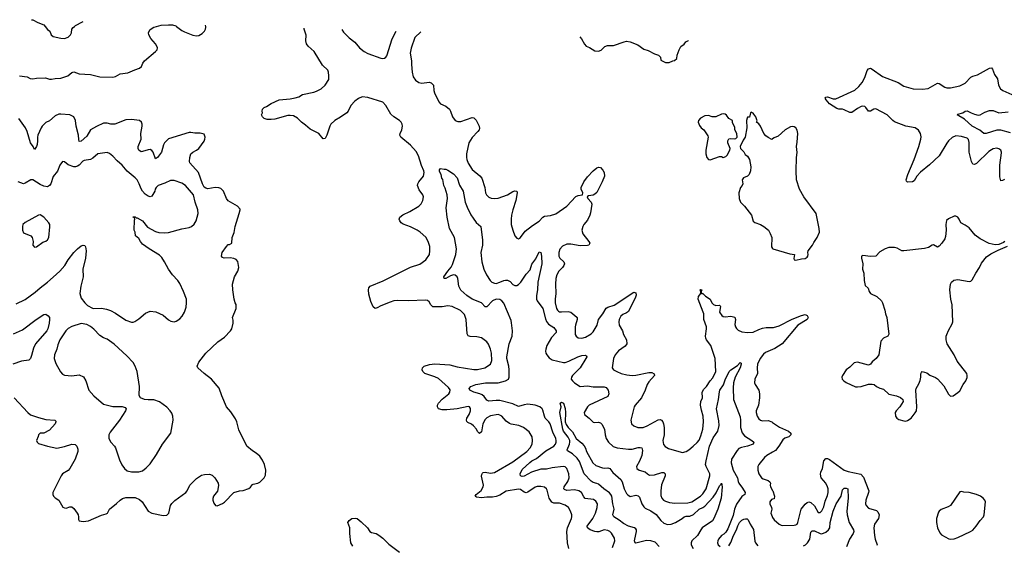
# Model space of a CAD drawing. Header units: inches. Extents: x 1839270 to 1929235, y 762242 to 910350.
# Tile 285 of 362: x 1851909 to 1862489, y 904423 to 910073. Entities that reach past the tile are written whole.
import ezdxf

# ---------------------------------------------------------------- set-up
doc = ezdxf.new("R2010")
doc.units = ezdxf.units.IN
doc.header["$MEASUREMENT"] = 0
for name, color, linetype in [('B8950', 7, 'Continuous'), ('B8951', 7, 'Continuous'), ('B8960', 7, 'Continuous')]:
    doc.layers.add(name, color=color, linetype=linetype)

msp = doc.modelspace()

# ---------------------------------------------------------------- linework, layer by layer
at = {"layer": 'B8950', "color": 5}
for points, elevation in [([(1851907, 909470), (1851990, 909458), (1852022, 909442), (1852050, 909437), (1852090, 909444), (1852187, 909447), (1852230, 909434), (1852250, 909432), (1852290, 909442), (1852350, 909444), (1852426, 909470), (1852470, 909504), (1852490, 909512), (1852550, 909492), (1852670, 909482), (1852770, 909459), (1852910, 909454), (1852938, 909462), (1852990, 909492), (1853070, 909503), (1853145, 909535), (1853198, 909550), (1853219, 909570), (1853234, 909606), (1853250, 909631), (1853369, 909730), (1853386, 909750), (1853389, 909770), (1853384, 909790), (1853370, 909813), (1853319, 909870), (1853296, 909910), (1853293, 909930), (1853297, 909943), (1853313, 909967), (1853350, 909991), (1853381, 910000)], 720), ([(1852184, 910000), (1852210, 909966), (1852232, 909950), (1852247, 909910), (1852270, 909891), (1852350, 909873), (1852390, 909870), (1852430, 909885), (1852456, 909910), (1852467, 909930), (1852469, 909970), (1852484, 909990), (1852497, 910000)], 740), ([(1853594, 910000), (1853650, 909956), (1853681, 909941), (1853770, 909908), (1853810, 909899), (1853836, 909904), (1853870, 909924), (1853896, 909950), (1853906, 909970), (1853909, 909990), (1853908, 910000)], 720), ([(1857810, 904390), (1857797, 904450), (1857789, 904570), (1857797, 904610), (1857839, 904710), (1857843, 904730), (1857843, 904750), (1857828, 904790), (1857806, 904830), (1857770, 904856), (1857710, 904877), (1857650, 904875), (1857626, 904886), (1857599, 904930), (1857577, 905017), (1857570, 905031), (1857550, 905047), (1857510, 905057), (1857470, 905055), (1857450, 905049), (1857370, 904995), (1857350, 904987), (1857330, 904995), (1857290, 905024), (1857270, 905025), (1857136, 905004), (1857070, 904963), (1857030, 904947), (1856990, 904939), (1856930, 904941), (1856870, 904935), (1856819, 904939), (1856806, 904946), (1856804, 904950), (1856816, 904970), (1856867, 905013), (1856891, 905050), (1856893, 905070), (1856873, 905167), (1856875, 905185), (1856882, 905198), (1856890, 905207), (1856910, 905209), (1856970, 905198), (1857010, 905204), (1857210, 905320), (1857357, 905430), (1857394, 905470), (1857415, 905510), (1857420, 905550), (1857416, 905590), (1857383, 905643), (1857323, 905690), (1857273, 905710), (1857190, 905724), (1857171, 905731), (1857136, 905756), (1857091, 905811), (1857070, 905823), (1857050, 905828), (1856970, 905815), (1856930, 905792), (1856910, 905774), (1856885, 905730), (1856870, 905644), (1856850, 905625), (1856830, 905645), (1856818, 905670), (1856787, 905707), (1856765, 905725), (1856724, 905744), (1856714, 905754), (1856710, 905770), (1856714, 905790), (1856738, 905830), (1856752, 905870), (1856752, 905892), (1856743, 905910), (1856730, 905915), (1856610, 905890), (1856498, 905878), (1856450, 905878), (1856411, 905891), (1856398, 905910), (1856400, 905930), (1856411, 905950), (1856450, 905994), (1856520, 906050), (1856533, 906070), (1856534, 906094), (1856518, 906118), (1856410, 906216), (1856370, 906235), (1856263, 906270), (1856241, 906290), (1856233, 906310), (1856237, 906330), (1856257, 906350), (1856314, 906366), (1856370, 906374), (1856530, 906363), (1856610, 906342), (1856790, 906312), (1856830, 906313), (1856909, 906330), (1856969, 906370), (1856984, 906410), (1856978, 906490), (1856970, 906530), (1856945, 906585), (1856929, 906610), (1856870, 906652), (1856823, 906663), (1856750, 906666), (1856730, 906675), (1856717, 906697), (1856706, 906850), (1856690, 906903), (1856647, 906947), (1856555, 906990), (1856510, 906996), (1856450, 906987), (1856350, 906988), (1856327, 907007), (1856310, 907039), (1856290, 907055), (1856270, 907059), (1856088, 907052), (1855970, 907056), (1855930, 907050), (1855890, 907037), (1855790, 906998), (1855750, 906974), (1855730, 906970), (1855708, 906988), (1855682, 907042), (1855661, 907121), (1855657, 907170), (1855661, 907190), (1855676, 907210), (1855815, 907265), (1856110, 907414), (1856210, 907446), (1856272, 907490), (1856312, 907550), (1856318, 907590), (1856315, 907635), (1856299, 907690), (1856274, 907734), (1856214, 907790), (1856181, 907810), (1856110, 907848), (1856030, 907875), (1856008, 907890), (1855993, 907910), (1855987, 907930), (1855994, 907950), (1856025, 907975), (1856103, 908010), (1856200, 908070), (1856225, 908095), (1856242, 908130), (1856248, 908170), (1856242, 908190), (1856203, 908243), (1856183, 908290), (1856186, 908310), (1856199, 908330), (1856247, 908390), (1856256, 908430), (1856252, 908450), (1856227, 908507), (1856194, 908610), (1856170, 908655), (1856110, 908725), (1856004, 908810), (1855995, 908830), (1855998, 908850), (1856015, 908890), (1856021, 908930), (1856019, 908950), (1856009, 908970), (1855990, 908990), (1855928, 909028), (1855897, 909057), (1855845, 909150), (1855810, 909185), (1855650, 909236), (1855590, 909242), (1855550, 909226), (1855510, 909198), (1855469, 909150), (1855438, 909090), (1855423, 909070), (1855356, 909024), (1855296, 908990), (1855253, 908950), (1855242, 908930), (1855210, 908833), (1855190, 908794), (1855170, 908792), (1855124, 908850), (1855030, 908895), (1854980, 908940), (1854938, 908970), (1854894, 909014), (1854850, 909038), (1854816, 909044), (1854790, 909042), (1854650, 909004), (1854610, 908999), (1854570, 908999), (1854535, 909010), (1854518, 909030), (1854509, 909050), (1854518, 909070), (1854515, 909090), (1854519, 909110), (1854535, 909130), (1854560, 909140), (1854610, 909173), (1854698, 909210), (1854817, 909223), (1854870, 909233), (1854910, 909245), (1854950, 909270), (1855070, 909293), (1855097, 909303), (1855150, 909330), (1855191, 909369), (1855230, 909430), (1855232, 909468), (1855226, 909510), (1855219, 909530), (1855163, 909583), (1855072, 909732), (1855010, 909789), (1854990, 909815), (1854984, 909844), (1854986, 909906), (1854966, 909970), (1854965, 909980)], 680), ([(1855370, 909968), (1855390, 909939), (1855450, 909879), (1855510, 909830), (1855559, 909770), (1855610, 909730), (1855650, 909710), (1855790, 909658), (1855810, 909655), (1855830, 909659), (1855844, 909670), (1855854, 909686), (1855910, 909866), (1855954, 909949)], 680), ([(1856218, 909941), (1856157, 909883), (1856115, 909765), (1856106, 909714), (1856120, 909630), (1856118, 909590), (1856127, 909510), (1856139, 909459), (1856162, 909422), (1856198, 909398), (1856230, 909389), (1856310, 909402), (1856330, 909395), (1856350, 909377), (1856355, 909370), (1856360, 909310), (1856367, 909287), (1856414, 909190), (1856430, 909169), (1856490, 909142), (1856527, 909110), (1856539, 909090), (1856560, 909030), (1856590, 908990), (1856618, 908978), (1856650, 908978), (1856770, 909021), (1856790, 909018), (1856814, 908994), (1856847, 908930), (1856850, 908902), (1856847, 908890), (1856832, 908870), (1856770, 908807), (1856736, 908750), (1856711, 908630), (1856709, 908590), (1856713, 908570), (1856730, 908530), (1856770, 908463), (1856855, 908395), (1856875, 908370), (1856907, 908270), (1856913, 908210), (1856925, 908190), (1856950, 908166), (1856976, 908156), (1857010, 908150), (1857050, 908156), (1857151, 908189), (1857210, 908225), (1857230, 908232), (1857251, 908230), (1857255, 908210), (1857241, 908130), (1857210, 908030), (1857195, 907970), (1857190, 907930), (1857191, 907871), (1857207, 907810), (1857231, 907750), (1857250, 907725), (1857270, 907718), (1857290, 907731), (1857341, 907799), (1857418, 907862), (1857490, 907906), (1857530, 907951), (1857550, 907962), (1857613, 907967), (1857670, 907986), (1857790, 908069), (1857886, 908174), (1857910, 908183), (1857958, 908190), (1857960, 908210), (1857944, 908250), (1857941, 908270), (1857970, 908329), (1858010, 908384), (1858070, 908449), (1858110, 908480), (1858130, 908487), (1858150, 908483), (1858176, 908456), (1858190, 908430), (1858193, 908390), (1858168, 908330), (1858110, 908216), (1858090, 908196), (1858070, 908187), (1858022, 908178), (1858006, 908170), (1858015, 908150), (1858051, 908111), (1858056, 908090), (1858044, 907996), (1858036, 907970), (1858010, 907918), (1857970, 907870), (1857960, 907850), (1857950, 907810), (1857960, 907770), (1858026, 907690), (1858036, 907670), (1858030, 907657), (1858024, 907650), (1858010, 907645), (1857930, 907641), (1857830, 907660), (1857790, 907660), (1857741, 907639), (1857713, 907607), (1857703, 907570), (1857703, 907530), (1857713, 907510), (1857757, 907470), (1857764, 907450), (1857757, 907430), (1857741, 907410), (1857702, 907370), (1857681, 907330), (1857672, 907292), (1857666, 907230), (1857671, 907130), (1857663, 907070), (1857664, 907030), (1857676, 906970), (1857689, 906949), (1857700, 906940), (1857710, 906934), (1857730, 906932), (1857803, 906937), (1857830, 906930), (1857896, 906876), (1857901, 906870), (1857901, 906850), (1857880, 906790), (1857878, 906770), (1857879, 906690), (1857890, 906670), (1857910, 906653), (1857950, 906649), (1857990, 906659), (1858050, 906697), (1858070, 906716), (1858115, 906790), (1858130, 906850), (1858177, 906910), (1858210, 906971), (1858230, 906984), (1858296, 907004), (1858510, 907145), (1858530, 907136), (1858533, 907113), (1858525, 907090), (1858450, 906938), (1858430, 906921), (1858390, 906905), (1858370, 906885), (1858351, 906849), (1858346, 906826), (1858350, 906790), (1858387, 906730), (1858397, 906690), (1858431, 906631), (1858432, 906590), (1858417, 906563), (1858345, 906515), (1858307, 906470), (1858290, 906430), (1858275, 906330), (1858291, 906310), (1858327, 906290), (1858371, 906270), (1858434, 906254), (1858490, 906249), (1858530, 906251), (1858670, 906282), (1858701, 906281), (1858728, 906268), (1858729, 906250), (1858670, 906182), (1858651, 906150), (1858631, 906090), (1858590, 906010), (1858521, 905930), (1858511, 905910), (1858476, 905770), (1858485, 905730), (1858508, 905708), (1858550, 905689), (1858610, 905690), (1858650, 905706), (1858770, 905772), (1858790, 905775), (1858807, 905767), (1858819, 905750), (1858827, 905730), (1858833, 905690), (1858834, 905610), (1858819, 905550), (1858826, 905506), (1858844, 905484), (1858882, 905462), (1858992, 905430), (1859030, 905422), (1859070, 905431), (1859101, 905450), (1859147, 905490), (1859190, 905528), (1859210, 905553), (1859230, 905601), (1859250, 905670), (1859256, 905750), (1859254, 905810), (1859235, 905875), (1859224, 905930), (1859230, 905970), (1859246, 906010), (1859244, 906070), (1859259, 906101), (1859290, 906130), (1859330, 906190), (1859358, 906222), (1859391, 906291), (1859382, 906430), (1859334, 906570), (1859289, 906630), (1859281, 906650), (1859277, 906670), (1859290, 906750), (1859288, 906770), (1859261, 906850), (1859259, 906910), (1859254, 906930), (1859199, 907070), (1859204, 907096), (1859229, 907130), (1859229, 907149), (1859222, 907170), (1859226, 907174), (1859238, 907170), (1859232, 907150), (1859234, 907130), (1859250, 907128), (1859280, 907100), (1859330, 907070), (1859348, 907028), (1859364, 907010), (1859390, 907000), (1859430, 907003), (1859437, 906997), (1859439, 906990), (1859430, 906930), (1859453, 906893), (1859470, 906882), (1859490, 906878), (1859550, 906886), (1859595, 906875), (1859601, 906850), (1859595, 906795), (1859600, 906770), (1859610, 906753), (1859630, 906736), (1859670, 906718), (1859730, 906710), (1859790, 906714), (1859850, 906744), (1859890, 906758), (1859930, 906766), (1860000, 906764)], 680), ([(1857927, 909887), (1857947, 909867), (1857979, 909810), (1857996, 909790), (1858033, 909773), (1858090, 909737), (1858130, 909734), (1858156, 909744), (1858197, 909783), (1858224, 909796), (1858290, 909795), (1858404, 909836), (1858430, 909841), (1858470, 909835), (1858550, 909801), (1858617, 909757), (1858661, 909741), (1858730, 909705), (1858772, 909690), (1858794, 909670), (1858798, 909638), (1858850, 909612), (1858887, 909613), (1858928, 909632), (1858947, 909633), (1858970, 909654), (1858975, 909690), (1858995, 909750), (1859015, 909785), (1859048, 909810), (1859066, 909834), (1859094, 909850), (1859094, 909850)], 720), ([(1851850, 906008), (1851998, 905850), (1852027, 905827), (1852110, 905797), (1852190, 905774), (1852287, 905767), (1852297, 905757), (1852299, 905750), (1852291, 905729), (1852230, 905662), (1852170, 905630), (1852130, 905627), (1852111, 905610), (1852108, 905592), (1852091, 905550), (1852096, 905530), (1852110, 905516), (1852209, 905489), (1852310, 905469), (1852390, 905485), (1852470, 905512), (1852506, 905506), (1852525, 905490), (1852535, 905455), (1852534, 905430), (1852507, 905350), (1852449, 905250), (1852432, 905228), (1852370, 905190), (1852354, 905170), (1852265, 904990), (1852264, 904970), (1852273, 904950), (1852290, 904933), (1852330, 904908), (1852374, 904834), (1852390, 904825), (1852410, 904823), (1852450, 904836), (1852470, 904835), (1852490, 904819), (1852526, 904770), (1852536, 904750), (1852542, 904730), (1852541, 904701), (1852548, 904688), (1852590, 904678), (1852650, 904685), (1852790, 904748), (1852838, 904762), (1852852, 904770), (1852873, 904810), (1852950, 904872), (1852990, 904910), (1853014, 904926), (1853050, 904936), (1853150, 904936), (1853197, 904917), (1853227, 904890), (1853290, 904791), (1853330, 904767), (1853450, 904744), (1853490, 904747), (1853513, 904770), (1853529, 904850), (1853546, 904874), (1853576, 904904), (1853693, 904990), (1853709, 905010), (1853739, 905070), (1853810, 905143), (1853862, 905178), (1853895, 905185), (1853950, 905187), (1853977, 905177), (1854007, 905150), (1854043, 905090), (1854046, 905066), (1854034, 905006), (1853991, 904950), (1853985, 904925), (1853985, 904910), (1853997, 904877), (1854012, 904852), (1854030, 904846), (1854090, 904871), (1854110, 904886), (1854209, 904991), (1854270, 905007), (1854310, 905011), (1854370, 905033), (1854390, 905047), (1854410, 905076), (1854419, 905081), (1854470, 905092), (1854490, 905102), (1854537, 905150), (1854550, 905178), (1854553, 905230), (1854541, 905290), (1854520, 905340), (1854490, 905381), (1854450, 905413), (1854410, 905437), (1854349, 905490), (1854264, 905664), (1854242, 905750), (1854230, 905781), (1854178, 905858), (1854131, 905911), (1854081, 906030), (1854053, 906113), (1853970, 906209), (1853890, 906269), (1853822, 906330), (1853815, 906350), (1853834, 906390), (1853909, 906490), (1854039, 906610), (1854110, 906661), (1854175, 906730), (1854189, 906751), (1854204, 906810), (1854203, 906843), (1854195, 906870), (1854234, 906970), (1854235, 906990), (1854234, 907010), (1854224, 907030), (1854214, 907070), (1854199, 907170), (1854197, 907230), (1854216, 907310), (1854252, 907368), (1854264, 907410), (1854252, 907472), (1854236, 907496), (1854210, 907506), (1854172, 907512), (1854106, 907510), (1854090, 907515), (1854079, 907530), (1854086, 907570), (1854130, 907636), (1854150, 907655), (1854163, 907657), (1854188, 907672), (1854193, 907730), (1854215, 907785), (1854226, 907850), (1854269, 907989), (1854279, 908030), (1854277, 908037), (1854249, 908070), (1854150, 908124), (1854130, 908150), (1854098, 908230), (1854070, 908257), (1854050, 908266), (1854010, 908270), (1853930, 908256), (1853910, 908261), (1853892, 908272), (1853872, 908310), (1853831, 908430), (1853736, 908536), (1853733, 908550), (1853736, 908590), (1853750, 908630), (1853770, 908650), (1853809, 908670), (1853834, 908690), (1853890, 908766), (1853899, 908790), (1853901, 908810), (1853890, 908842), (1853850, 908853), (1853790, 908852), (1853750, 908862), (1853730, 908862), (1853510, 908791), (1853466, 908750), (1853454, 908726), (1853432, 908648), (1853390, 908590), (1853370, 908578), (1853342, 908650), (1853328, 908668), (1853310, 908676), (1853290, 908675), (1853230, 908655), (1853214, 908654), (1853189, 908670), (1853182, 908690), (1853184, 908710), (1853213, 908790), (1853211, 908850), (1853227, 908930), (1853226, 908950), (1853218, 908970), (1853197, 908990), (1853110, 909001), (1853050, 908996), (1852930, 908949), (1852890, 908950), (1852850, 908960), (1852810, 908959), (1852734, 908926), (1852671, 908889), (1852630, 908822), (1852570, 908768), (1852550, 908764), (1852544, 908784), (1852542, 908830), (1852517, 908930), (1852509, 908990), (1852490, 909029), (1852450, 909050), (1852350, 909059), (1852330, 909056), (1852290, 909039), (1852230, 908986), (1852190, 908969), (1852152, 908930), (1852139, 908910), (1852106, 908830), (1852100, 908810), (1852102, 908770), (1852096, 908730), (1852090, 908709), (1852070, 908679), (1852054, 908710), (1852025, 908750), (1851991, 908870), (1851973, 908910), (1851899, 909010)], 720), ([(1860000, 908791), (1859990, 908784), (1859950, 908807), (1859926, 908826), (1859905, 908850), (1859870, 908929), (1859850, 908955), (1859828, 908970), (1859833, 908987), (1859821, 909030), (1859796, 909056), (1859790, 909068), (1859770, 909078), (1859762, 909070), (1859750, 909026), (1859730, 909026), (1859725, 909015), (1859718, 908990), (1859722, 908910), (1859703, 908810), (1859682, 908778), (1859652, 908710), (1859654, 908690), (1859690, 908651), (1859705, 908625), (1859730, 908605), (1859751, 908570), (1859765, 908490), (1859763, 908450), (1859748, 908410), (1859740, 908400), (1859730, 908390), (1859687, 908373), (1859673, 908350), (1859679, 908310), (1859671, 908290), (1859654, 908270), (1859635, 908210), (1859639, 908150), (1859656, 908110), (1859699, 908070), (1859771, 907970), (1859789, 907909), (1859810, 907892), (1859871, 907870), (1859906, 907850), (1859956, 907810), (1859975, 907775), (1859991, 907730), (1859988, 907630), (1860000, 907614)], 720), ([(1851870, 907018), (1851970, 907067), (1852077, 907143), (1852130, 907192), (1852207, 907250), (1852270, 907304), (1852340, 907370), (1852394, 907430), (1852430, 907490), (1852490, 907571), (1852530, 907611), (1852570, 907643), (1852590, 907651), (1852610, 907645), (1852617, 907630), (1852625, 907590), (1852617, 907510), (1852589, 907391), (1852590, 907310), (1852568, 907210), (1852556, 907130), (1852570, 907081), (1852608, 907028), (1852639, 906999), (1852690, 906971), (1852707, 906967), (1852790, 906971), (1852842, 906962), (1852886, 906946), (1852940, 906920), (1853050, 906843), (1853110, 906823), (1853130, 906823), (1853148, 906830), (1853190, 906859), (1853261, 906919), (1853310, 906939), (1853374, 906934), (1853450, 906896), (1853510, 906847), (1853533, 906833), (1853570, 906824), (1853590, 906831), (1853630, 906856), (1853655, 906885), (1853681, 906930), (1853697, 906983), (1853703, 907030), (1853701, 907070), (1853671, 907150), (1853630, 907238), (1853607, 907270), (1853550, 907332), (1853510, 907390), (1853466, 907470), (1853435, 907515), (1853410, 907540), (1853299, 907610), (1853230, 907661), (1853206, 907690), (1853190, 907722), (1853155, 907750), (1853149, 907789), (1853138, 907810), (1853142, 907918), (1853146, 907930), (1853142, 907942), (1853128, 907950), (1853130, 907954), (1853150, 907952), (1853162, 907942), (1853170, 907942), (1853230, 907911), (1853283, 907843), (1853370, 907796), (1853404, 907784), (1853470, 907782), (1853510, 907786), (1853650, 907826), (1853730, 907838), (1853756, 907850), (1853784, 907876), (1853806, 907910), (1853827, 907990), (1853825, 908030), (1853794, 908110), (1853778, 908190), (1853691, 908291), (1853650, 908314), (1853570, 908344), (1853530, 908346), (1853470, 908316), (1853399, 908290), (1853376, 908270), (1853366, 908250), (1853363, 908230), (1853330, 908176), (1853310, 908170), (1853290, 908176), (1853257, 908197), (1853229, 908230), (1853215, 908255), (1853194, 908310), (1853171, 908351), (1853152, 908372), (1853065, 908445), (1853010, 908510), (1852956, 908556), (1852910, 908607), (1852874, 908634), (1852850, 908644), (1852750, 908631), (1852697, 908583), (1852670, 908570), (1852601, 908559), (1852588, 908552), (1852550, 908510), (1852530, 908498), (1852510, 908492), (1852490, 908493), (1852430, 908514), (1852390, 908545), (1852370, 908549), (1852341, 908510), (1852316, 908444), (1852270, 908389), (1852243, 908310), (1852230, 908289), (1852210, 908275), (1852170, 908283), (1852130, 908302), (1852050, 908351), (1852030, 908350), (1851970, 908315), (1851950, 908309), (1851893, 908330)], 740), ([(1858279, 904401), (1858306, 904470), (1858301, 904501), (1858270, 904554), (1858250, 904572), (1858230, 904582), (1858190, 904588), (1858131, 904569), (1858110, 904568), (1858090, 904570), (1858040, 904590), (1858010, 904610), (1858006, 904630), (1858068, 904710), (1858096, 904770), (1858116, 904830), (1858117, 904870), (1858099, 904899), (1858075, 904915), (1857987, 904927), (1857970, 904944), (1857946, 904990), (1857918, 905010), (1857870, 905020), (1857790, 905014), (1857762, 905022), (1857756, 905030), (1857759, 905050), (1857799, 905110), (1857812, 905150), (1857809, 905190), (1857789, 905249), (1857770, 905265), (1857750, 905270), (1857630, 905257), (1857570, 905243), (1857510, 905240), (1857410, 905210), (1857330, 905165), (1857310, 905164), (1857291, 905171), (1857288, 905190), (1857310, 905237), (1857390, 905313), (1857411, 905330), (1857463, 905357), (1857563, 905437), (1857649, 905490), (1857665, 905510), (1857673, 905530), (1857675, 905550), (1857671, 905570), (1857639, 905639), (1857608, 905728), (1857594, 905750), (1857557, 905790), (1857547, 905810), (1857530, 905876), (1857523, 905890), (1857500, 905910), (1857450, 905931), (1857370, 905941), (1857330, 905934), (1857270, 905915), (1857210, 905944), (1857070, 905979), (1857030, 905980), (1856950, 905972), (1856930, 905984), (1856902, 906022), (1856880, 906040), (1856852, 906052), (1856789, 906070), (1856746, 906090), (1856740, 906110), (1856758, 906130), (1856810, 906152), (1856915, 906170), (1857050, 906171), (1857128, 906190), (1857163, 906210), (1857170, 906230), (1857170, 906310), (1857165, 906350), (1857142, 906430), (1857142, 906450), (1857168, 906590), (1857200, 906670), (1857203, 906730), (1857195, 906815), (1857190, 906838), (1857110, 907026), (1857090, 907051), (1857070, 907064), (1857030, 907068), (1856990, 907050), (1856930, 906986), (1856910, 906986), (1856870, 907030), (1856770, 907069), (1856713, 907110), (1856650, 907165), (1856628, 907210), (1856618, 907290), (1856610, 907310), (1856590, 907327), (1856569, 907331), (1856540, 907320), (1856490, 907290), (1856469, 907290), (1856467, 907310), (1856510, 907370), (1856547, 907413), (1856560, 907440), (1856594, 907550), (1856604, 907610), (1856581, 907730), (1856528, 907830), (1856503, 907950), (1856492, 908052), (1856506, 908150), (1856503, 908190), (1856482, 908262), (1856468, 908290), (1856456, 908356), (1856447, 908370), (1856438, 908410), (1856420, 908440), (1856420, 908460), (1856430, 908474), (1856470, 908465), (1856490, 908465), (1856510, 908456), (1856570, 908417), (1856610, 908373), (1856635, 908295), (1856675, 908230), (1856697, 908110), (1856716, 908056), (1856756, 907976), (1856781, 907941), (1856814, 907894), (1856863, 907850), (1856883, 907703), (1856882, 907650), (1856865, 907570), (1856876, 907470), (1856898, 907390), (1856925, 907330), (1856963, 907270), (1856983, 907250), (1857010, 907240), (1857030, 907239), (1857070, 907250), (1857110, 907269), (1857130, 907274), (1857150, 907273), (1857178, 907258), (1857210, 907228), (1857230, 907217), (1857250, 907217), (1857270, 907227), (1857293, 907250), (1857350, 907338), (1857395, 907385), (1857414, 907446), (1857456, 907504), (1857490, 907576), (1857510, 907571), (1857518, 907530), (1857519, 907450), (1857476, 907250), (1857475, 907170), (1857462, 907110), (1857463, 907070), (1857470, 907050), (1857530, 906970), (1857558, 906858), (1857570, 906829), (1857590, 906801), (1857650, 906763), (1857674, 906730), (1857673, 906710), (1857623, 906657), (1857575, 906570), (1857562, 906530), (1857561, 906510), (1857564, 906490), (1857573, 906470), (1857599, 906439), (1857630, 906418), (1857752, 906388), (1857771, 906389), (1857810, 906401), (1857905, 906450), (1857950, 906464), (1857988, 906468), (1857999, 906459), (1858003, 906450), (1857994, 906430), (1857930, 906330), (1857850, 906250), (1857839, 906230), (1857834, 906210), (1857848, 906190), (1857870, 906170), (1857930, 906130), (1858010, 906137), (1858073, 906127), (1858190, 906125), (1858210, 906119), (1858232, 906092), (1858240, 906050), (1858230, 906023), (1858030, 905930), (1858012, 905910), (1857976, 905850), (1857979, 905830), (1858030, 905790), (1858070, 905747), (1858090, 905742), (1858130, 905746), (1858150, 905740), (1858166, 905726), (1858192, 905670), (1858199, 905610), (1858210, 905570), (1858236, 905530), (1858285, 905485), (1858330, 905470), (1858450, 905455), (1858490, 905458), (1858554, 905474), (1858575, 905475), (1858596, 905470), (1858602, 905442), (1858595, 905390), (1858571, 905329), (1858537, 905270), (1858541, 905250), (1858566, 905230), (1858630, 905213), (1858654, 905190), (1858678, 905178), (1858730, 905182), (1858810, 905207), (1858830, 905204), (1858846, 905190), (1858846, 905170), (1858806, 905074), (1858797, 905010), (1858800, 904960), (1858810, 904931), (1858828, 904910), (1858850, 904896), (1858890, 904882), (1858950, 904877), (1859090, 904881), (1859130, 904891), (1859225, 904950), (1859250, 904977), (1859286, 905030), (1859325, 905170), (1859325, 905190), (1859284, 905270), (1859280, 905290), (1859284, 905330), (1859323, 905490), (1859362, 905578), (1859411, 905649), (1859425, 905710), (1859422, 905762), (1859396, 905890), (1859418, 905990), (1859428, 906072), (1859434, 906090), (1859472, 906148), (1859490, 906201), (1859533, 906290), (1859550, 906309), (1859623, 906357), (1859650, 906387), (1859660, 906380), (1859662, 906370), (1859650, 906330), (1859598, 906230), (1859581, 906170), (1859577, 906117), (1859580, 905990), (1859650, 905804), (1859656, 905770), (1859653, 905690), (1859672, 905632), (1859699, 905599), (1859778, 905550), (1859799, 905530), (1859790, 905510), (1859730, 905487), (1859665, 905475), (1859637, 905463), (1859618, 905442), (1859557, 905350), (1859553, 905310), (1859577, 905230), (1859624, 905150), (1859629, 905110), (1859637, 905090), (1859677, 905037), (1859706, 904990), (1859702, 904970), (1859670, 904948), (1859613, 904867), (1859590, 904810), (1859575, 904745), (1859518, 904602), (1859496, 904564), (1859476, 904544), (1859450, 904527), (1859419, 904490), (1859411, 904470), (1859408, 904450), (1859416, 904430), (1859435, 904410)], 660), ([(1851844, 906696), (1851940, 906740), (1852086, 906850), (1852170, 906904), (1852190, 906906), (1852215, 906890), (1852230, 906870), (1852231, 906850), (1852227, 906810), (1852211, 906749), (1852200, 906730), (1852081, 906590), (1852059, 906541), (1852038, 906462), (1852026, 906430), (1852008, 906412), (1851930, 906402), (1851836, 906370)], 720), ([(1860000, 906527), (1859924, 906496), (1859901, 906479), (1859865, 906430), (1859838, 906370), (1859834, 906330), (1859836, 906270), (1859810, 906210), (1859805, 906170), (1859811, 906150), (1859851, 906091), (1859860, 906050), (1859859, 906010), (1859847, 905930), (1859823, 905870), (1859822, 905850), (1859832, 905812), (1859850, 905783), (1859870, 905768), (1859890, 905762), (1859950, 905764), (1859990, 905750), (1860000, 905743)], 680), ([(1858782, 904410), (1858736, 904456), (1858690, 904473), (1858646, 904474), (1858530, 904447), (1858523, 904450), (1858517, 904470), (1858519, 904490), (1858536, 904570), (1858536, 904590), (1858530, 904600), (1858517, 904610), (1858450, 904629), (1858398, 904658), (1858350, 904695), (1858295, 904730), (1858281, 904750), (1858296, 904810), (1858281, 904870), (1858271, 904950), (1858262, 904970), (1858246, 904986), (1858186, 905030), (1858130, 905079), (1858110, 905089), (1858070, 905099), (1858050, 905111), (1857976, 905190), (1857925, 905325), (1857901, 905361), (1857848, 905408), (1857797, 905437), (1857791, 905450), (1857817, 905510), (1857822, 905530), (1857820, 905550), (1857804, 905584), (1857754, 905650), (1857745, 905670), (1857714, 905850), (1857729, 905910), (1857718, 905950), (1857730, 905962), (1857751, 905950), (1857770, 905892), (1857775, 905850), (1857772, 905752), (1857781, 905721), (1857803, 905690), (1857850, 905644), (1857890, 905570), (1857950, 905522), (1857974, 905494), (1857990, 905466), (1858001, 905430), (1858068, 905308), (1858101, 905281), (1858170, 905256), (1858190, 905253), (1858230, 905255), (1858250, 905250), (1858284, 905204), (1858370, 905129), (1858384, 905104), (1858403, 905030), (1858430, 904979), (1858444, 904964), (1858470, 904949), (1858530, 904961), (1858556, 904956), (1858570, 904939), (1858594, 904870), (1858616, 904836), (1858630, 904824), (1858690, 904795), (1858750, 904754), (1858799, 904690), (1858830, 904662), (1858870, 904648), (1858910, 904652), (1858957, 904670), (1859027, 904710), (1859050, 904730), (1859070, 904736), (1859110, 904737), (1859150, 904755), (1859210, 904813), (1859251, 904829), (1859270, 904843), (1859360, 904940), (1859393, 904987), (1859430, 905064), (1859444, 905076), (1859450, 905091), (1859459, 905050), (1859445, 904930), (1859412, 904810), (1859368, 904712), (1859352, 904688), (1859243, 904610), (1859227, 904590), (1859193, 904527), (1859133, 904470), (1859123, 904450), (1859123, 904430), (1859147, 904390)], 640), ([(1860000, 905425), (1859938, 905390), (1859912, 905368), (1859850, 905290), (1859840, 905270), (1859839, 905230), (1859852, 905192), (1859879, 905150), (1859897, 905137), (1859950, 905118), (1859970, 905106), (1859976, 905090), (1859974, 905070), (1859977, 905050), (1860000, 905014)], 680), ([(1860000, 904919), (1859986, 904914), (1859969, 904890), (1859969, 904869), (1859987, 904830), (1859990, 904810), (1859982, 904770), (1859993, 904733), (1860000, 904721)], 680), ([(1855490, 904413), (1855468, 904448), (1855458, 904550), (1855458, 904610), (1855435, 904670), (1855448, 904690), (1855477, 904710), (1855515, 904715), (1855534, 904710), (1855577, 904677), (1855647, 904610), (1855672, 904572), (1855690, 904562), (1855741, 904550), (1855770, 904533), (1855810, 904501), (1855875, 904435), (1855991, 904350)], 680), ([(1859530, 904417), (1859550, 904453), (1859578, 904530), (1859610, 904591), (1859626, 904634), (1859645, 904670), (1859668, 904692), (1859690, 904704), (1859710, 904709), (1859727, 904707), (1859737, 904697), (1859757, 904650), (1859794, 904594), (1859808, 904468), (1859815, 904450), (1859839, 904419)], 660)]:
    msp.add_lwpolyline(points, dxfattribs=dict(at, elevation=elevation))
for points, elevation in [([(1859470, 909062), (1859450, 909058), (1859389, 909029), (1859350, 909029), (1859310, 909044), (1859270, 909039), (1859224, 909016), (1859205, 908990), (1859201, 908970), (1859214, 908934), (1859231, 908910), (1859261, 908890), (1859304, 908824), (1859307, 908810), (1859281, 908670), (1859281, 908630), (1859291, 908590), (1859311, 908571), (1859330, 908566), (1859430, 908603), (1859450, 908602), (1859470, 908593), (1859496, 908604), (1859510, 908617), (1859541, 908670), (1859543, 908690), (1859517, 908750), (1859519, 908770), (1859530, 908792), (1859550, 908796), (1859590, 908791), (1859605, 908795), (1859619, 908810), (1859614, 908850), (1859595, 908890), (1859595, 908915), (1859569, 908969), (1859568, 908990), (1859530, 909009), (1859505, 909045), (1859490, 909059)], 720), ([(1852130, 907974), (1852110, 907972), (1851967, 907893), (1851945, 907870), (1851938, 907850), (1851938, 907810), (1851950, 907782), (1852030, 907751), (1852045, 907730), (1852056, 907690), (1852051, 907650), (1852070, 907627), (1852090, 907631), (1852159, 907681), (1852190, 907691), (1852210, 907706), (1852222, 907730), (1852235, 907845), (1852233, 907870), (1852223, 907890), (1852170, 907949)], 760), ([(1852570, 906809), (1852470, 906774), (1852430, 906752), (1852404, 906730), (1852341, 906630), (1852321, 906579), (1852310, 906530), (1852284, 906470), (1852281, 906430), (1852299, 906379), (1852348, 906288), (1852370, 906261), (1852390, 906251), (1852470, 906244), (1852550, 906254), (1852594, 906234), (1852619, 906190), (1852651, 906090), (1852707, 906030), (1852810, 905939), (1852910, 905914), (1853010, 905916), (1853044, 905904), (1853052, 905890), (1853045, 905870), (1852983, 905770), (1852880, 905640), (1852868, 905610), (1852868, 905570), (1852888, 905530), (1852927, 905490), (1852939, 905470), (1852983, 905343), (1853008, 905288), (1853034, 905250), (1853065, 905225), (1853110, 905213), (1853190, 905214), (1853230, 905225), (1853270, 905256), (1853310, 905300), (1853380, 905400), (1853444, 905510), (1853533, 905630), (1853558, 905770), (1853556, 905810), (1853543, 905843), (1853528, 905868), (1853490, 905909), (1853410, 905967), (1853350, 905987), (1853290, 905986), (1853252, 905992), (1853208, 906010), (1853194, 906034), (1853196, 906130), (1853173, 906290), (1853151, 906350), (1853127, 906387), (1853059, 906459), (1852926, 906586), (1852850, 906638), (1852810, 906654), (1852770, 906679), (1852705, 906745), (1852670, 906774), (1852630, 906795)], 740)]:
    msp.add_lwpolyline(points, close=True, dxfattribs=dict(at, elevation=elevation))
at = {"layer": 'B8951', "color": 5}
for points, elevation in [([(1852038, 910073), (1852050, 910071), (1852103, 910043), (1852170, 910017), (1852184, 910000)], 740), ([(1852497, 910000), (1852510, 910010), (1852585, 910050), (1852593, 910055)], 740), ([(1853381, 910000), (1853430, 910014), (1853510, 910019), (1853550, 910016), (1853586, 910006), (1853594, 910000)], 720), ([(1853908, 910000), (1853907, 910014)], 720)]:
    msp.add_lwpolyline(points, dxfattribs=dict(at, elevation=elevation))
at = {"layer": 'B8960', "color": 5}
for points, elevation in [([(1862490, 908356), (1862470, 908343), (1862450, 908341), (1862442, 908382), (1862441, 908510), (1862460, 908640), (1862460, 908650), (1862450, 908672), (1862430, 908686), (1862410, 908691), (1862370, 908684), (1862350, 908675), (1862324, 908656), (1862190, 908526), (1862170, 908518), (1862150, 908521), (1862136, 908550), (1862112, 908650), (1862112, 908752), (1862104, 908784), (1862090, 908800), (1862030, 908818), (1861970, 908825), (1861930, 908807), (1861890, 908769), (1861870, 908747), (1861790, 908610), (1861687, 908513), (1861587, 908433), (1861549, 908390), (1861520, 908340), (1861502, 908330), (1861448, 908328), (1861437, 908337), (1861435, 908350), (1861454, 908410), (1861520, 908570), (1861569, 908710), (1861591, 908790), (1861594, 908814), (1861589, 908849), (1861566, 908886), (1861530, 908910), (1861430, 908929), (1861310, 908976), (1861290, 908990), (1861230, 909051), (1861110, 909116), (1861088, 909112), (1861050, 909088), (1861030, 909088), (1861002, 909130), (1860990, 909139), (1860970, 909143), (1860950, 909138), (1860910, 909119), (1860850, 909076), (1860830, 909074), (1860770, 909105), (1860750, 909110), (1860710, 909110), (1860690, 909117), (1860610, 909170), (1860574, 909210), (1860563, 909230), (1860570, 909241), (1860590, 909242), (1860650, 909222), (1860678, 909222), (1860883, 909317), (1860927, 909353), (1860963, 909397), (1860991, 909450), (1861014, 909526), (1861030, 909544), (1861050, 909551), (1861070, 909541), (1861181, 909461), (1861350, 909397), (1861410, 909360), (1861510, 909330), (1861610, 909325), (1861670, 909334), (1861770, 909390), (1861790, 909388), (1861850, 909346), (1861870, 909339), (1861910, 909340), (1862010, 909361), (1862070, 909390), (1862130, 909454), (1862150, 909464), (1862200, 909480), (1862330, 909552), (1862350, 909556), (1862361, 909541), (1862384, 909484), (1862416, 909436), (1862426, 909370), (1862448, 909330), (1862473, 909310), (1862569, 909269)], 680), ([(1862557, 908857), (1862450, 908886), (1862410, 908886), (1862295, 908850), (1862270, 908850), (1862225, 908885), (1862145, 908930), (1862062, 909002), (1861984, 909050), (1861990, 909057), (1862042, 909070), (1862069, 909091), (1862090, 909094), (1862132, 909070), (1862170, 909056), (1862210, 909048), (1862230, 909051), (1862280, 909080), (1862330, 909098), (1862370, 909096), (1862430, 909072), (1862530, 909084)], 660), ([(1860000, 907614), (1860003, 907610), (1860185, 907555), (1860234, 907550), (1860226, 907506), (1860231, 907491), (1860250, 907488), (1860310, 907503), (1860350, 907506), (1860370, 907519), (1860378, 907530), (1860382, 907550), (1860378, 907570), (1860381, 907590), (1860429, 907650), (1860442, 907678), (1860477, 907730), (1860503, 907790), (1860501, 907830), (1860467, 907990), (1860334, 908170), (1860289, 908250), (1860255, 908350), (1860252, 908450), (1860256, 908590), (1860264, 908644), (1860256, 908710), (1860265, 908755), (1860271, 908850), (1860265, 908885), (1860250, 908910), (1860230, 908922), (1860210, 908926), (1860190, 908921), (1860136, 908890), (1860059, 908821), (1860017, 908803), (1860000, 908791)], 720), ([(1862495, 907690), (1862482, 907678), (1862430, 907655), (1862390, 907652), (1862328, 907668), (1862230, 907718), (1862177, 907757), (1862110, 907835), (1862070, 907866), (1862023, 907890), (1862004, 907930), (1861989, 907950), (1861970, 907962), (1861950, 907962), (1861890, 907933), (1861867, 907913), (1861860, 907870), (1861865, 907810), (1861859, 907741), (1861850, 907719), (1861819, 907670), (1861790, 907638), (1861770, 907629), (1861730, 907652), (1861714, 907650), (1861675, 907625), (1861630, 907612), (1861410, 907587), (1861389, 907590), (1861337, 907617), (1861310, 907625), (1861250, 907624), (1861209, 907611), (1861150, 907579), (1861108, 907532), (1861050, 907528), (1860970, 907537), (1860956, 907530), (1860953, 907510), (1860969, 907450), (1860966, 907390), (1860978, 907350), (1860983, 907270), (1860995, 907215), (1861027, 907187), (1861036, 907150), (1861052, 907130), (1861118, 907098), (1861168, 907050), (1861180, 907030), (1861205, 906950), (1861212, 906912), (1861228, 906870), (1861248, 906692), (1861236, 906670), (1861191, 906649), (1861162, 906618), (1861140, 906470), (1861113, 906430), (1861070, 906397), (1861050, 906369), (1861030, 906358), (1860910, 906393), (1860877, 906383), (1860830, 906337), (1860790, 906309), (1860752, 906250), (1860745, 906230), (1860748, 906210), (1860764, 906190), (1860790, 906172), (1860890, 906128), (1860910, 906125), (1860950, 906129), (1861030, 906154), (1861070, 906156), (1861090, 906151), (1861115, 906130), (1861150, 906111), (1861190, 906101), (1861250, 906046), (1861330, 906028), (1861372, 906012), (1861399, 905990), (1861401, 905970), (1861365, 905910), (1861328, 905870), (1861318, 905850), (1861320, 905810), (1861333, 905790), (1861355, 905775), (1861410, 905760), (1861430, 905758), (1861450, 905764), (1861490, 905791), (1861533, 905847), (1861544, 905870), (1861550, 905910), (1861537, 906090), (1861541, 906110), (1861570, 906158), (1861585, 906195), (1861592, 906230), (1861592, 906268), (1861598, 906282), (1861608, 906290), (1861658, 906278), (1861690, 906251), (1861750, 906226), (1861770, 906211), (1861839, 906139), (1861890, 906046), (1861910, 906026), (1861938, 906030), (1861990, 906065), (1862010, 906085), (1862046, 906150), (1862075, 906190), (1862090, 906226), (1862091, 906250), (1862085, 906270), (1861984, 906404), (1861950, 906472), (1861876, 906590), (1861863, 906630), (1861866, 906670), (1861872, 906690), (1861888, 906732), (1861930, 906802), (1861935, 906825), (1861928, 907008), (1861915, 907070), (1861905, 907170), (1861911, 907229), (1861921, 907250), (1861948, 907272), (1861990, 907280), (1862110, 907259), (1862130, 907261), (1862145, 907275), (1862183, 907350), (1862224, 907410), (1862243, 907457), (1862296, 907524), (1862344, 907556), (1862423, 907597), (1862522, 907638)], 720), ([(1860000, 906764), (1860010, 906764), (1860070, 906783), (1860210, 906854), (1860310, 906894), (1860350, 906903), (1860372, 906892), (1860383, 906870), (1860371, 906850), (1860270, 906790), (1860102, 906590), (1860023, 906537), (1860000, 906527)], 680), ([(1860000, 905743), (1860073, 905693), (1860171, 905650), (1860196, 905630), (1860195, 905610), (1860174, 905590), (1860130, 905574), (1860110, 905558), (1860067, 905490), (1860030, 905443), (1860000, 905425)], 680), ([(1860000, 904721), (1860016, 904696), (1860070, 904651), (1860090, 904639), (1860110, 904636), (1860230, 904640), (1860250, 904643), (1860263, 904650), (1860272, 904668), (1860305, 904810), (1860350, 904864), (1860370, 904882), (1860390, 904892), (1860410, 904885), (1860449, 904849), (1860490, 904776), (1860510, 904776), (1860530, 904792), (1860550, 904838), (1860563, 904897), (1860590, 904959), (1860598, 904990), (1860597, 905030), (1860591, 905050), (1860570, 905092), (1860523, 905150), (1860513, 905187), (1860517, 905210), (1860534, 905250), (1860550, 905330), (1860570, 905358), (1860590, 905356), (1860610, 905344), (1860770, 905230), (1860810, 905215), (1860947, 905187), (1860977, 905157), (1861032, 905010), (1861030, 904990), (1861002, 904910), (1860998, 904870), (1861004, 904850), (1861030, 904824), (1861116, 904796), (1861130, 904782), (1861146, 904750), (1861137, 904710), (1861095, 904650), (1861088, 904612), (1861095, 904530), (1861102, 904490), (1861124, 904430), (1861120, 904420)], 680), ([(1860000, 905014), (1860002, 905010), (1860020, 904950), (1860016, 904924), (1860000, 904919)], 680), ([(1860330, 904416), (1860354, 904430), (1860374, 904450), (1860400, 904490), (1860410, 904565), (1860423, 904577), (1860430, 904580), (1860450, 904577), (1860510, 904549), (1860530, 904548), (1860570, 904565), (1860601, 904590), (1860613, 904610), (1860619, 904670), (1860651, 904790), (1860684, 904870), (1860736, 904950), (1860750, 905019), (1860770, 905038), (1860790, 905039), (1860807, 905030), (1860811, 904930), (1860798, 904790), (1860800, 904750), (1860821, 904670), (1860868, 904590), (1860871, 904570), (1860864, 904550), (1860827, 904490), (1860792, 904408)], 660)]:
    msp.add_lwpolyline(points, dxfattribs=dict(at, elevation=elevation))
at = {"layer": 'B8960', "color": 5, "elevation": 720}
msp.add_lwpolyline([(1862030, 905003), (1862010, 904997), (1861910, 904852), (1861885, 904835), (1861812, 904808), (1861789, 904791), (1861782, 904778), (1861760, 904710), (1861760, 904670), (1861772, 904610), (1861796, 904556), (1861816, 904536), (1861893, 904493), (1861910, 904490), (1861950, 904494), (1861990, 904507), (1862127, 904570), (1862150, 904586), (1862187, 904630), (1862229, 904691), (1862264, 904730), (1862272, 904750), (1862286, 904890), (1862279, 904910), (1862263, 904930), (1862233, 904950), (1862189, 904970), (1862110, 904991), (1862055, 904995)], close=True, dxfattribs=at)

doc.saveas('drawing.dxf')
